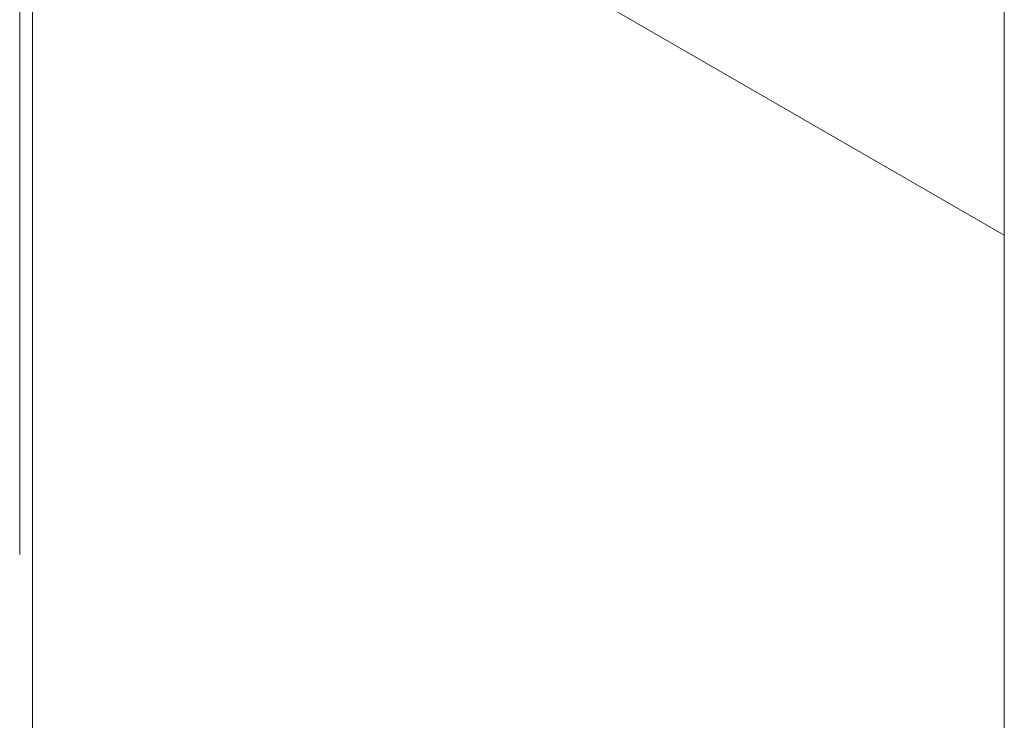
# Model space of a CAD drawing. Header units: millimetres. Extents: x 450 to 25135, y 150 to 17673.
# Tile 292 of 463: x 17367 to 17578, y 10599 to 10749. Entities that reach past the tile are written whole.
import ezdxf

# ---------------------------------------------------------------- set-up
doc = ezdxf.new("R2010")
doc.units = ezdxf.units.MM
doc.linetypes.add('SLD-Centrada-doble', pattern=[12.7, 6.35, -1.27, 1.27, -1.27, 1.27, -1.27])
doc.linetypes.add('SLD-Continua', pattern=[0])
doc.layers.add('OCULTA', color=8, linetype='SLD-Continua')

msp = doc.modelspace()

# ---------------------------------------------------------------- linework, layer by layer
at = {"layer": 'OCULTA', "linetype": 'SLD-Continua', "lineweight": 18, "ltscale": 30}
for p, q in [((17578.2, 10483.99), (17578.2, 11038.89)), ((17369.6, 10823.02), (17369.6, 10189.19)), ((17369.6, 10823.02), (17369.6, 10189.19)), ((17369.6, 10823.02), (17369.6, 10189.19)), ((17369.6, 10823.02), (17369.6, 10189.19)), ((17369.6, 10823.02), (17369.6, 10189.19)), ((17438.99, 10782.97), (17578.2, 10702.63)), ((17438.99, 10782.97), (17578.2, 10702.63)), ((17438.99, 10782.97), (17578.2, 10702.63)), ((17438.99, 10782.97), (17578.2, 10702.63)), ((17438.99, 10782.97), (17578.2, 10702.63))]:
    msp.add_line(p, q, dxfattribs=at)
at = {"layer": 'OCULTA', "linetype": 'SLD-Centrada-doble', "lineweight": 18, "ltscale": 30}
msp.add_line((17366.82, 10824.62), (17366.82, 10187.58), dxfattribs=at)
msp.add_line((17366.82, 10824.62), (17366.82, 10187.58), dxfattribs=at)
msp.add_line((17366.82, 10824.62), (17366.82, 10187.58), dxfattribs=at)
msp.add_line((17366.82, 10824.62), (17366.82, 10187.58), dxfattribs=at)
msp.add_line((17366.82, 10824.62), (17366.82, 10187.58), dxfattribs=at)

doc.saveas('drawing.dxf')
